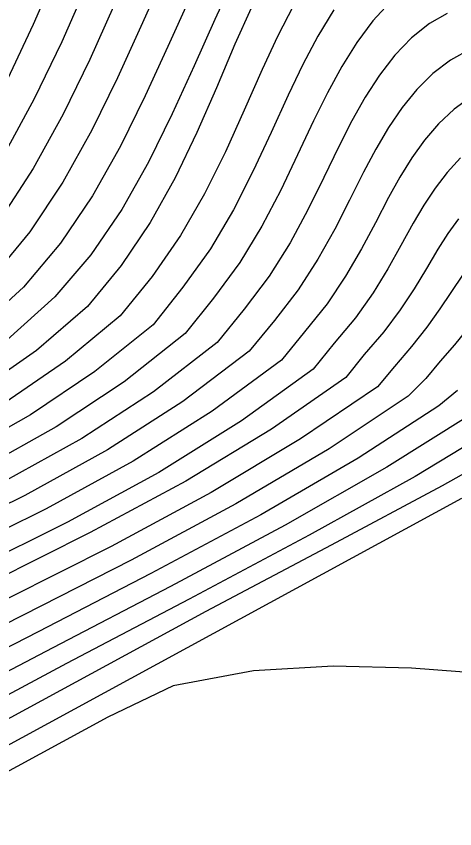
# Model space of a CAD drawing. Extents: x 2356077 to 2359823, y 225951 to 227822.
# Drawn here: x 2356908.8 to 2356955.4, y 226754.5 to 226841 of the extents above; entities that cross this region are included whole.
import ezdxf

# ---------------------------------------------------------------- set-up
doc = ezdxf.new("R2010")
doc.units = 0
doc.layers.add('DTM Contours Major', color=7, linetype='Continuous')
doc.layers.add('DTM Contours Minor', color=7, linetype='Continuous')

msp = doc.modelspace()

# ---------------------------------------------------------------- linework, layer by layer
at = {"layer": 'DTM Contours Major'}
for points in [[(2356916.169, 226844.109), (2356913.596, 226838.288), (2356910.679, 226832.221), (2356907.384, 226826.184)], [(2356933.747, 226841.853), (2356932.039, 226838.043), (2356930.057, 226833.395), (2356927.974, 226828.613), (2356925.667, 226823.798), (2356923.018, 226819.049), (2356919.906, 226814.467), (2356916.324, 226810.106), (2356910.899, 226805.416), (2356904.852, 226801.194)], [(2356957.148, 226837.512), (2356954.972, 226836.321), (2356953.084, 226834.892), (2356951.377, 226833.203), (2356949.821, 226831.282), (2356948.382, 226829.16), (2356947.03, 226826.864), (2356945.732, 226824.423), (2356944.237, 226821.437), (2356942.656, 226818.328), (2356940.873, 226815.133), (2356938.77, 226811.886), (2356936.23, 226808.623), (2356933.563, 226805.343), (2356926.485, 226799.998), (2356918.474, 226794.85), (2356909.675, 226790.013), (2356900.66, 226785.566)], [(2356956.736, 226807.714), (2356955.416, 226806.044), (2356953.875, 226804.283), (2356952.35, 226802.441), (2356950.47, 226800.557), (2356942.068, 226794.978), (2356932.14, 226789.099), (2356920.976, 226783.107), (2356909.5, 226777.25), (2356898.634, 226771.777), (2356889.303, 226766.937), (2356886.993, 226765.672), (2356884.865, 226764.446), (2356882.893, 226763.223), (2356881.049, 226761.967), (2356879.306, 226760.642), (2356877.637, 226759.212), (2356874.458, 226755.617), (2356862.987, 226735.252)], [(2356956.149, 226789.666), (2356903.303, 226760.938), (2356893.363, 226755.47), (2356892.321, 226754.746), (2356891.349, 226754.048), (2356890.445, 226753.37), (2356889.605, 226752.709), (2356888.826, 226752.058), (2356888.104, 226751.415), (2356886.583, 226749.864), (2356885.35, 226748.279), (2356884.376, 226746.617), (2356883.631, 226744.83), (2356883.085, 226742.874), (2356882.707, 226740.702), (2356882.377, 226735.444), (2356883.102, 226729.314), (2356883.942, 226722.59), (2356884.878, 226715.773), (2356886.852, 226708.849)]]:
    msp.add_lwpolyline(points, dxfattribs=at)
at = {"layer": 'DTM Contours Minor'}
for points in [[(2356913.186, 226846.161), (2356910.564, 226840.11), (2356907.563, 226833.787)], [(2356924.271, 226844.98), (2356922, 226839.888), (2356919.538, 226834.456), (2356916.804, 226828.878), (2356913.72, 226823.35), (2356910.205, 226818.069), (2356906.179, 226813.23)], [(2356931.716, 226844.598), (2356929.885, 226840.662), (2356927.678, 226835.71), (2356925.369, 226830.61), (2356922.845, 226825.482), (2356919.994, 226820.446), (2356916.702, 226815.62), (2356912.858, 226811.124), (2356907.792, 226806.571)], [(2356927.16, 226842.799), (2356924.887, 226837.781), (2356922.48, 226832.52), (2356919.837, 226827.173), (2356916.861, 226821.897), (2356913.452, 226816.846), (2356909.511, 226812.177), (2356904.726, 226807.807)], [(2356948.524, 226842.465), (2356946.703, 226840.494), (2356945.005, 226838.204), (2356943.405, 226835.641), (2356941.879, 226832.85), (2356940.403, 226829.877), (2356938.7, 226826.243), (2356936.907, 226822.481), (2356934.902, 226818.647), (2356932.562, 226814.798), (2356929.763, 226810.992), (2356926.735, 226807.223), (2356920.229, 226802.106), (2356912.994, 226797.302), (2356905.122, 226792.908)], [(2356919.107, 226842.019), (2356916.588, 226836.393), (2356913.761, 226830.57), (2356910.567, 226824.785), (2356906.949, 226819.274)], [(2356938.267, 226842.139), (2356936.575, 226838.842), (2356934.93, 226835.319), (2356933.025, 226831.018), (2356931.024, 226826.583), (2356928.804, 226822.099), (2356926.243, 226817.649), (2356923.218, 226813.32), (2356919.824, 226809.128), (2356914, 226804.295), (2356907.552, 226799.87)], [(2356942.553, 226841.671), (2356940.872, 226838.887), (2356939.261, 226835.845), (2356937.696, 226832.599), (2356935.888, 226828.635), (2356933.988, 226824.539), (2356931.873, 226820.38), (2356929.418, 226816.231), (2356926.501, 226812.161), (2356923.321, 226808.163), (2356917.11, 226803.191), (2356910.267, 226798.572), (2356902.856, 226794.399)], [(2356954.636, 226841.302), (2356952.741, 226840.212), (2356950.812, 226838.685), (2356949.048, 226836.85), (2356947.421, 226834.742), (2356945.902, 226832.399), (2356944.464, 226829.856), (2356943.077, 226827.15), (2356941.48, 226823.843), (2356939.795, 226820.41), (2356937.902, 226816.896), (2356935.679, 226813.349), (2356933.007, 226809.812), (2356930.149, 226806.283), (2356923.355, 226801.042), (2356915.73, 226796.062), (2356907.396, 226791.446)], [(2356957.191, 226832.419), (2356955.351, 226831.096), (2356953.706, 226829.558), (2356952.22, 226827.827), (2356950.86, 226825.925), (2356949.59, 226823.873), (2356948.376, 226821.693), (2356946.977, 226819.023), (2356945.494, 226816.234), (2356943.817, 226813.354), (2356941.833, 226810.407), (2356939.43, 226807.421), (2356936.971, 226804.4), (2356929.613, 226798.967), (2356921.217, 226793.659), (2356911.952, 226788.599), (2356902.454, 226783.892)], [(2356956.038, 226825.914), (2356954.627, 226824.377), (2356953.344, 226822.696), (2356952.152, 226820.886), (2356951.015, 226818.963), (2356949.703, 226816.603), (2356948.311, 226814.128), (2356946.733, 226811.557), (2356944.865, 226808.908), (2356942.602, 226806.198), (2356940.356, 226803.445), (2356932.724, 226797.929), (2356923.94, 226792.454), (2356914.201, 226787.16), (2356904.216, 226782.184)], [(2356955.82, 226819.449), (2356954.703, 226817.881), (2356953.638, 226816.214), (2356952.409, 226814.163), (2356951.103, 226812.004), (2356949.626, 226809.75), (2356947.883, 226807.412), (2356945.776, 226805.004), (2356943.843, 226802.545), (2356935.925, 226797.06), (2356926.812, 226791.514), (2356916.638, 226786.046), (2356906.171, 226780.804), (2356896.177, 226775.937), (2356887.425, 226771.591), (2356884.812, 226770.225), (2356882.401, 226768.883), (2356880.157, 226767.51), (2356878.042, 226766.05), (2356876.019, 226764.449), (2356874.05, 226762.65), (2356869.654, 226757.559), (2356858.559, 226737.861)], [(2356956.24, 226813.46), (2356953.849, 226809.863), (2356952.462, 226807.913), (2356950.833, 226805.871), (2356949.005, 226803.739), (2356947.2, 226801.575), (2356939, 226796.03), (2356929.501, 226790.312), (2356918.846, 226784.581), (2356907.878, 226779.033), (2356897.442, 226773.864), (2356888.382, 226769.27), (2356885.908, 226767.949), (2356883.627, 226766.66), (2356881.508, 226765.36), (2356879.517, 226764.001), (2356877.622, 226762.54), (2356875.791, 226760.93), (2356872.127, 226756.714), (2356858.978, 226733.37)], [(2356955.704, 226801.163), (2356953.745, 226799.542), (2356945.147, 226793.979), (2356934.781, 226787.952), (2356923.095, 226781.691), (2356911.099, 226775.508), (2356899.801, 226769.712), (2356890.212, 226764.612), (2356888.084, 226763.413), (2356886.124, 226762.258), (2356884.31, 226761.117), (2356882.622, 226759.963), (2356881.038, 226758.769), (2356879.535, 226757.507), (2356876.737, 226754.428)], [(2356956.937, 226798.481), (2356948.215, 226793.002), (2356937.394, 226786.844), (2356925.17, 226780.314), (2356912.645, 226773.792), (2356900.922, 226767.66), (2356891.102, 226762.295), (2356889.179, 226761.179), (2356887.406, 226760.107), (2356885.768, 226759.058), (2356884.248, 226758.011), (2356882.831, 226756.947), (2356881.5, 226755.845), (2356878.994, 226753.199), (2356873.044, 226742.636), (2356871.062, 226738.703), (2356870.246, 226734.639), (2356869.867, 226730.566), (2356869.885, 226726.432), (2356870.285, 226722.297), (2356871.055, 226718.225), (2356872.181, 226714.277), (2356873.647, 226710.514)], [(2356959.937, 226797.316), (2356951.226, 226792.032), (2356939.934, 226785.772), (2356927.159, 226778.976), (2356914.104, 226772.107), (2356901.973, 226765.626), (2356891.97, 226759.997), (2356890.28, 226758.982), (2356888.721, 226758.01), (2356887.28, 226757.065), (2356885.947, 226756.133), (2356884.71, 226755.201), (2356883.558, 226754.255), (2356881.235, 226751.943), (2356876.524, 226743.579), (2356875.08, 226740.251), (2356874.453, 226736.766), (2356874.11, 226732.208), (2356874.214, 226727.379), (2356874.755, 226722.401), (2356875.726, 226717.395), (2356877.118, 226712.483), (2356878.925, 226707.786)], [(2356963.048, 226796.071), (2356954.082, 226791.042), (2356942.275, 226784.727), (2356928.93, 226777.665), (2356902.854, 226763.489), (2356892.798, 226757.731), (2356891.385, 226756.843), (2356890.077, 226755.991), (2356888.866, 226755.166), (2356887.746, 226754.36), (2356886.711, 226753.563), (2356885.752, 226752.768), (2356883.725, 226750.811), (2356882.481, 226748.92), (2356879.857, 226744.262), (2356879.065, 226741.649), (2356878.594, 226738.805), (2356878.291, 226733.864), (2356878.486, 226728.386), (2356879.174, 226722.566), (2356880.355, 226716.602), (2356882.024, 226710.689)], [(2356958.781, 226771.032), (2356950.811, 226771.625), (2356942.472, 226771.847), (2356934.025, 226771.337), (2356925.447, 226769.765), (2356918.499, 226766.403), (2356892.328, 226752.176), (2356892.103, 226752.078), (2356891.85, 226751.933), (2356891.494, 226751.584), (2356891.108, 226751.138), (2356890.743, 226750.692), (2356890.398, 226750.245), (2356889.645, 226749.151), (2356889, 226748.023), (2356888.453, 226746.841), (2356887.998, 226745.586), (2356887.624, 226744.24), (2356887.325, 226742.782), (2356887.007, 226737.153), (2356889.811, 226714.72), (2356891.709, 226706.901)]]:
    msp.add_lwpolyline(points, dxfattribs=at)

doc.saveas('drawing.dxf')
